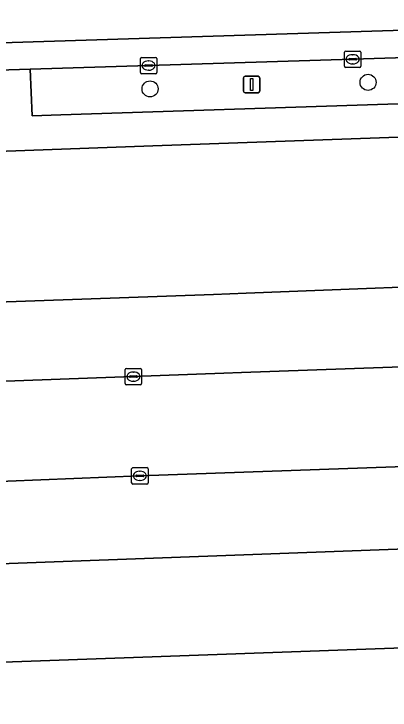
# Model space of a CAD drawing. Extents: x 160554 to 161248, y 385329 to 386506.
# Drawn here: x 160929.11 to 160952.05, y 386409.08 to 386451.53 of the extents above; entities that cross this region are included whole.
import ezdxf

# ---------------------------------------------------------------- set-up
doc = ezdxf.new("R2010")
doc.units = 0
for name, color, linetype in [('IMGEO_Berm_groen', 7, 'Continuous'), ('IMGEO_Boom', 7, 'Continuous'), ('IMGEO_Groenvoorziening', 7, 'Continuous'), ('IMGEO_Kolk', 7, 'Continuous'), ('IMGEO_Lichtmast', 7, 'Continuous'), ('IMGEO_Pand', 7, 'Continuous'), ('IMGEO_Parkeervlak_open', 7, 'Continuous'), ('IMGEO_Rijbaan_lokaal_gesloten', 7, 'Continuous'), ('IMGEO_Rijbaan_lokaal_open', 7, 'Continuous'), ('IMGEO_Voetpad_open', 7, 'Continuous')]:
    doc.layers.add(name, color=color, linetype=linetype)

msp = doc.modelspace()

# ---------------------------------------------------------------- linework, layer by layer
at = {"layer": 'IMGEO_Berm_groen'}
msp.add_lwpolyline([(160967.167, 386449.316), (160967.01, 386449.301), (160962.771, 386449.179), (160949.769, 386448.768), (160937.326, 386448.383), (160930.106, 386448.161), (160930.229, 386445.311), (160931.965, 386445.388), (160971.853, 386446.687)], dxfattribs=at)
at = {"layer": 'IMGEO_Boom'}
for centre in [(160950.704, 386447.361), (160937.412, 386446.96)]:
    msp.add_circle(centre, 0.489, dxfattribs=at)
at = {"layer": 'IMGEO_Groenvoorziening'}
for points in [[(160960.041, 386435.154), (160962.332, 386435.242), (160970.895, 386435.378), (160970.895, 386436.703), (160968.056, 386436.703), (160968.056, 386439.167), (160971.006, 386439.167), (160971.006, 386437.437), (160972.339, 386437.466), (160972.126, 386444.713), (160937.591, 386443.488), (160886.276, 386441.629), (160825.373, 386439.458), (160814.834, 386439.093), (160800.419, 386438.624), (160707.062, 386435.203)], [(160832.564, 386427.954), (160832.415, 386432.441), (160832.662, 386432.449), (160844.831, 386432.859), (160845.815, 386432.892), (160848.916, 386428.833), (160848.974, 386428.529), (160859.611, 386428.949), (160859.87, 386428.958), (160868.522, 386429.265), (160870.523, 386429.336), (160870.398, 386431.926), (160874.728, 386432.054), (160889.661, 386432.6), (160941.272, 386434.425), (160943.281, 386434.512), (160960.041, 386435.154)]]:
    msp.add_lwpolyline(points, dxfattribs=at)
at = {"layer": 'IMGEO_Kolk'}
for p, q in [((160949.268, 386448.342), (160949.268, 386449.194)), ((160949.343, 386449.268), (160950.195, 386449.268)), ((160949.756, 386449.048), (160949.781, 386449.048)), ((160950.269, 386449.194), (160950.269, 386448.342)), ((160936.825, 386447.957), (160936.825, 386448.809)), ((160936.9, 386448.883), (160937.752, 386448.883)), ((160937.313, 386448.663), (160937.338, 386448.663)), ((160937.826, 386448.809), (160937.826, 386447.957)), ((160949.527, 386448.762), (160949.527, 386448.774)), ((160949.965, 386448.725), (160949.567, 386448.725)), ((160949.57, 386448.811), (160949.968, 386448.811)), ((160950.011, 386448.774), (160950.011, 386448.762)), ((160937.084, 386448.377), (160937.084, 386448.389)), ((160937.522, 386448.34), (160937.124, 386448.34)), ((160937.127, 386448.426), (160937.525, 386448.426)), ((160937.336, 386448.103), (160937.311, 386448.103)), ((160937.568, 386448.389), (160937.568, 386448.377)), ((160950.195, 386448.268), (160949.343, 386448.268)), ((160949.779, 386448.488), (160949.754, 386448.488)), ((160937.752, 386447.883), (160936.9, 386447.883)), ((160935.971, 386429.917), (160936.823, 386429.917)), ((160935.896, 386428.991), (160935.896, 386429.843)), ((160936.155, 386429.411), (160936.155, 386429.423)), ((160936.198, 386429.46), (160936.596, 386429.46)), ((160936.384, 386429.697), (160936.409, 386429.697)), ((160936.639, 386429.423), (160936.639, 386429.411)), ((160936.897, 386429.843), (160936.897, 386428.991)), ((160936.593, 386429.374), (160936.195, 386429.374)), ((160936.407, 386429.137), (160936.382, 386429.137)), ((160936.823, 386428.917), (160935.971, 386428.917)), ((160936.291, 386422.939), (160936.291, 386423.791)), ((160936.366, 386423.865), (160937.218, 386423.865)), ((160936.779, 386423.645), (160936.804, 386423.645)), ((160937.292, 386423.791), (160937.292, 386422.939)), ((160936.55, 386423.359), (160936.55, 386423.371)), ((160936.988, 386423.322), (160936.59, 386423.322)), ((160936.593, 386423.408), (160936.991, 386423.408)), ((160936.802, 386423.085), (160936.777, 386423.085)), ((160937.034, 386423.371), (160937.034, 386423.359)), ((160937.218, 386422.865), (160936.366, 386422.865))]:
    msp.add_line(p, q, dxfattribs=at)
for points in [[(160949.268, 386448.342), (160949.268, 386449.194)], [(160949.343, 386449.268), (160950.195, 386449.268)], [(160950.269, 386449.194), (160950.269, 386448.342)], [(160936.825, 386447.957), (160936.825, 386448.809)], [(160936.9, 386448.883), (160937.752, 386448.883)], [(160937.826, 386448.809), (160937.826, 386447.957)], [(160950.195, 386448.268), (160949.343, 386448.268)], [(160937.752, 386447.883), (160936.9, 386447.883)], [(160935.971, 386429.917), (160936.823, 386429.917)], [(160935.896, 386428.991), (160935.896, 386429.843)], [(160936.897, 386429.843), (160936.897, 386428.991)], [(160936.823, 386428.917), (160935.971, 386428.917)], [(160936.291, 386422.939), (160936.291, 386423.791)], [(160936.366, 386423.865), (160937.218, 386423.865)], [(160937.292, 386423.791), (160937.292, 386422.939)], [(160937.218, 386422.865), (160936.366, 386422.865)]]:
    msp.add_lwpolyline(points, dxfattribs=at)
for centre, radius, start, end in [((160949.345, 386449.192), 0.0765, 91.552, 178.448), ((160949.345, 386449.192), 0.0765, 91.552, 178.448), ((160950.193, 386449.192), 0.0765, 1.552, 88.448), ((160950.193, 386449.192), 0.0765, 1.552, 88.448), ((160936.902, 386448.807), 0.0765, 91.552, 178.448), ((160936.902, 386448.807), 0.0765, 91.552, 178.448), ((160937.75, 386448.807), 0.0765, 1.552, 88.448), ((160937.75, 386448.807), 0.0765, 1.552, 88.448), ((160949.567, 386448.771), 0.0403, 85.8775, 175.7526), ((160949.564, 386448.761), 0.0366, 178.938, 274.7102), ((160949.968, 386448.768), 0.043, 264.8664, 352.4533), ((160949.972, 386448.773), 0.0386, 1.7309, 96.639), ((160937.124, 386448.386), 0.0403, 85.8775, 175.7526), ((160937.121, 386448.376), 0.0366, 178.938, 274.7102), ((160937.525, 386448.383), 0.043, 264.8664, 352.4533), ((160937.529, 386448.388), 0.0386, 1.7309, 96.639), ((160949.345, 386448.344), 0.0765, 181.552, 268.448), ((160949.345, 386448.344), 0.0765, 181.552, 268.448), ((160950.193, 386448.344), 0.0765, 271.552, 358.448), ((160950.193, 386448.344), 0.0765, 271.552, 358.448), ((160936.902, 386447.959), 0.0765, 181.552, 268.448), ((160936.902, 386447.959), 0.0765, 181.552, 268.448), ((160937.75, 386447.959), 0.0765, 271.552, 358.448), ((160937.75, 386447.959), 0.0765, 271.552, 358.448), ((160935.973, 386429.841), 0.0765, 91.552, 178.448), ((160935.973, 386429.841), 0.0765, 91.552, 178.448), ((160936.821, 386429.841), 0.0765, 1.552, 88.448), ((160936.821, 386429.841), 0.0765, 1.552, 88.448), ((160936.195, 386429.42), 0.0403, 85.8775, 175.7526), ((160936.6, 386429.422), 0.0386, 1.7309, 96.639), ((160936.192, 386429.41), 0.0366, 178.938, 274.7102), ((160936.596, 386429.417), 0.043, 264.8664, 352.4533), ((160935.973, 386428.993), 0.0765, 181.552, 268.448), ((160935.973, 386428.993), 0.0765, 181.552, 268.448), ((160936.821, 386428.993), 0.0765, 271.552, 358.448), ((160936.821, 386428.993), 0.0765, 271.552, 358.448), ((160936.368, 386423.789), 0.0765, 91.552, 178.448), ((160936.368, 386423.789), 0.0765, 91.552, 178.448), ((160937.216, 386423.789), 0.0765, 1.552, 88.448), ((160937.216, 386423.789), 0.0765, 1.552, 88.448), ((160936.59, 386423.368), 0.0403, 85.8775, 175.7526), ((160936.587, 386423.358), 0.0366, 178.938, 274.7102), ((160936.991, 386423.365), 0.043, 264.8664, 352.4533), ((160936.995, 386423.37), 0.0386, 1.7309, 96.639), ((160936.368, 386422.941), 0.0765, 181.552, 268.448), ((160936.368, 386422.941), 0.0765, 181.552, 268.448), ((160937.216, 386422.941), 0.0765, 271.552, 358.448), ((160937.216, 386422.941), 0.0765, 271.552, 358.448)]:
    msp.add_arc(centre, radius, start, end, dxfattribs=at)
for centre, major_axis, ratio, start_param, end_param in [((160949.755, 386448.768), (-0.387, 0.002), 0.722429, 4.712389, 7.853982), ((160949.78, 386448.768), (-0.39, 0.002), 0.717154, 1.570796, 4.712389), ((160937.312, 386448.383), (-0.387, 0.002), 0.722429, 4.712389, 7.853982), ((160937.337, 386448.383), (-0.39, 0.002), 0.717154, 1.570796, 4.712389), ((160936.383, 386429.417), (-0.387, 0.002), 0.722429, 4.712389, 7.853982), ((160936.408, 386429.417), (-0.39, 0.002), 0.717154, 1.570796, 4.712389), ((160936.778, 386423.365), (-0.387, 0.002), 0.722429, 4.712389, 7.853982), ((160936.803, 386423.365), (-0.39, 0.002), 0.717154, 1.570796, 4.712389)]:
    msp.add_ellipse(centre, major_axis=major_axis, ratio=ratio, start_param=start_param, end_param=end_param, dxfattribs=at)
at = {"layer": 'IMGEO_Lichtmast'}
for p, q in [((160943.21, 386447.729), (160944, 386447.729)), ((160944, 386447.729), (160943.21, 386447.729)), ((160943.11, 386446.829), (160943.11, 386447.629)), ((160943.11, 386447.629), (160943.11, 386446.829)), ((160944.1, 386447.629), (160944.1, 386446.829)), ((160944.1, 386446.829), (160944.1, 386447.629)), ((160944, 386446.729), (160943.21, 386446.729)), ((160943.21, 386446.729), (160944, 386446.729))]:
    msp.add_line(p, q, dxfattribs=at)
msp.add_lwpolyline([(160943.53, 386447.604), (160943.68, 386447.604), (160943.68, 386446.854), (160943.53, 386446.854), (160943.53, 386447.604)], dxfattribs=at)
for centre, start, end in [((160943.21, 386447.629), 90, 180), ((160943.21, 386447.629), 90, 180), ((160944, 386447.629), 0, 90), ((160944, 386447.629), 360, 90), ((160943.21, 386446.829), 180, 270), ((160943.21, 386446.829), 180, 270), ((160944, 386446.829), 270, 0), ((160944, 386446.829), 270, 0)]:
    msp.add_arc(centre, 0.1, start, end, dxfattribs=at)
at = {"layer": 'IMGEO_Pand'}
msp.add_lwpolyline([(160926.021, 386384.262), (160952.98, 386385.235), (160966.852, 386385.735), (160966.829, 386386.376), (160965.866, 386413.35), (160925.033, 386411.89)], dxfattribs=at)
at = {"layer": 'IMGEO_Parkeervlak_open'}
msp.add_lwpolyline([(160960.041, 386435.154), (160943.281, 386434.512), (160941.272, 386434.425), (160889.661, 386432.6), (160874.728, 386432.054), (160870.398, 386431.926), (160870.523, 386429.336), (160868.522, 386429.265), (160868.579, 386427.653), (160868.603, 386426.969), (160890.04, 386427.78), (160896.441, 386427.955), (160941.909, 386429.625), (160942.99, 386429.67), (160960.229, 386430.271)], close=True, dxfattribs=at)
msp.add_lwpolyline([(160963.037, 386424.292), (160952.353, 386423.923), (160936.792, 386423.365), (160924.706, 386422.875), (160924.95, 386417.881), (160962.958, 386419.285), (160962.874, 386420.843), (160962.713, 386423.825)], dxfattribs=at)
at = {"layer": 'IMGEO_Rijbaan_lokaal_gesloten'}
msp.add_lwpolyline([(160949.769, 386448.768), (160962.771, 386449.179), (160967.01, 386449.301), (160967.167, 386449.316), (160977.951, 386449.648), (160977.958, 386451.373), (160953.521, 386450.568), (160901.237, 386448.921), (160852.696, 386447.375), (160852.687, 386446.189), (160852.709, 386445.698), (160853.973, 386445.744), (160870.471, 386446.27), (160885.916, 386446.755), (160901.39, 386447.249), (160920.861, 386447.876), (160926.175, 386448.04), (160930.106, 386448.161), (160937.326, 386448.383)], close=True, dxfattribs=at)
at = {"layer": 'IMGEO_Rijbaan_lokaal_open'}
msp.add_lwpolyline([(160953.521, 386450.568), (160977.958, 386451.373), (160977.884, 386454.459), (160977.113, 386454.414), (160968.089, 386454.126), (160914.745, 386452.456), (160852.696, 386450.515), (160852.71, 386452.225), (160849.907, 386452.172), (160848.813, 386452.129), (160848.661, 386452.071), (160848.499, 386452.009), (160841.687, 386448.669), (160835.715, 386445.741), (160834.902, 386445.264), (160834.889, 386445.05), (160837.531, 386445.137), (160852.709, 386445.698), (160852.687, 386446.189), (160852.696, 386447.375), (160901.237, 386448.921)], close=True, dxfattribs=at)
for points in [[(160967.467, 386430.523), (160965.248, 386430.429), (160962.998, 386430.367), (160961.778, 386430.325), (160960.229, 386430.271), (160942.99, 386429.67), (160941.909, 386429.625), (160896.441, 386427.955), (160890.04, 386427.78), (160868.603, 386426.969), (160869.199, 386409.885), (160871.867, 386409.978), (160875.639, 386410.104), (160875.826, 386410.11), (160877.608, 386410.169), (160877.584, 386411.934)], [(160902.706, 386422.086), (160918.795, 386422.672), (160919.859, 386422.709), (160923.644, 386422.839), (160924.706, 386422.875), (160936.792, 386423.365), (160952.353, 386423.923), (160963.037, 386424.292)]]:
    msp.add_lwpolyline(points, dxfattribs=at)
at = {"layer": 'IMGEO_Voetpad_open'}
for points in [[(160971.853, 386446.687), (160931.965, 386445.388), (160930.229, 386445.311), (160930.106, 386448.161), (160926.175, 386448.04), (160926.308, 386445.166), (160924.485, 386445.112), (160886.196, 386443.598), (160825.332, 386441.461)], [(160825.373, 386439.458), (160886.276, 386441.629), (160937.591, 386443.488), (160972.126, 386444.713)], [(160962.713, 386423.825), (160962.874, 386420.843), (160962.958, 386419.285), (160924.95, 386417.881), (160924.706, 386422.875), (160923.644, 386422.839), (160924.049, 386411.854), (160925.033, 386411.89), (160965.866, 386413.35), (160966.829, 386386.376), (160966.852, 386385.735), (160952.98, 386385.235), (160952.988, 386383.151), (160955.119, 386380.79), (160967.547, 386381.239)]]:
    msp.add_lwpolyline(points, dxfattribs=at)

doc.saveas('drawing.dxf')
